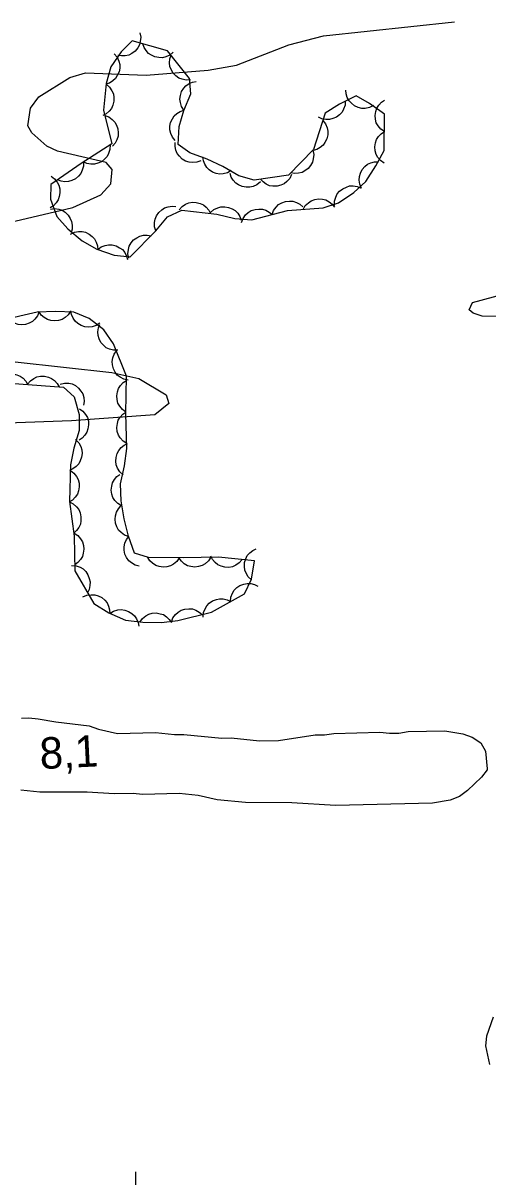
# Model space of a CAD drawing. Extents: x 336540 to 340074, y 5572036 to 5573747.
# Drawn here: x 337189.3 to 337233.5, y 5573009.5 to 5573119.4 of the extents above; entities that cross this region are included whole.
import ezdxf

# ---------------------------------------------------------------- set-up
doc = ezdxf.new("R2010")
doc.units = 0
for name, color, linetype in [('Niveau 2', 7, 'Continuous'), ('Niveau 3', 7, 'Continuous'), ('Niveau 44', 7, 'Continuous'), ('Niveau 61', 7, 'Continuous')]:
    doc.layers.add(name, color=color, linetype=linetype)

msp = doc.modelspace()

# ---------------------------------------------------------------- linework, layer by layer
at = {"layer": 'Niveau 2'}
for points in [[(337186.83, 5573100.17), (337194, 5573101.88), (337196.65, 5573103.06), (337197.62, 5573104.11), (337197.73, 5573105.48), (337197.17, 5573106.14), (337192.54, 5573107.23), (337191.53, 5573107.7), (337190.09, 5573108.98), (337189.71, 5573109.64), (337189.96, 5573111.34), (337190.75, 5573112.4), (337193.71, 5573114.25), (337195.21, 5573114.68), (337200.97, 5573114.48), (337206.89, 5573114.94), (337209.57, 5573115.43), (337214.55, 5573117.37), (337217.87, 5573118.22), (337230.33, 5573119.55)], [(337235.51, 5573091.48), (337232.96, 5573091.51), (337232.1, 5573091.81), (337231.75, 5573092.13), (337232.05, 5573092.83), (337236.05, 5573093.88)], [(337188.51, 5573087.17), (337197.71, 5573086.15), (337200.29, 5573085.59), (337202.88, 5573084.03), (337203.12, 5573083.2), (337201.81, 5573082.11), (337193.87, 5573081.53), (337185.95, 5573081.27)], [(337189.11, 5573053.23), (337189.79, 5573053.25), (337190.69, 5573053.16), (337192.38, 5573052.86), (337195.54, 5573052.48), (337196.45, 5573052.16), (337198.26, 5573051.75), (337201.86, 5573051.84), (337203.66, 5573051.65), (337204.56, 5573051.67), (337208.17, 5573051.31), (337209.07, 5573051.33), (337211.78, 5573051.05), (337213.58, 5573051.09), (337217.06, 5573051.62), (337217.96, 5573051.64), (337218.86, 5573051.77), (337223.24, 5573051.87), (337224.15, 5573051.78), (337225.04, 5573051.8), (337225.94, 5573051.94), (337229.43, 5573052.02), (337231.12, 5573051.72), (337232.03, 5573051.4), (337232.83, 5573050.86), (337233.3, 5573050.08), (337233.45, 5573048.39)], [(337233.45, 5573048.39), (337233.45, 5573048.28), (337232.91, 5573047.59), (337231.58, 5573046.32), (337230.81, 5573045.74), (337229.92, 5573045.39), (337228.23, 5573045.12), (337219.01, 5573044.91), (337214.84, 5573045.15), (337210.45, 5573045.17), (337207.74, 5573045.44), (337205.93, 5573045.85), (337204.13, 5573046.04), (337200.64, 5573045.96), (337199.74, 5573046.05), (337197.94, 5573046.01), (337195.35, 5573046.17), (337190.84, 5573046.18), (337189.04, 5573046.37)], [(337234.01, 5573024.73), (337233.37, 5573022.91), (337233.28, 5573022.01), (337233.66, 5573020.22)]]:
    msp.add_lwpolyline(points, dxfattribs=at)
at = {"layer": 'Niveau 44'}
for points in [[(337201.89, 5573099.63), (337203, 5573100.98), (337204.36, 5573101.61), (337207.72, 5573101.23), (337209.42, 5573100.81), (337211.04, 5573100.69), (337214.45, 5573101.57), (337217.83, 5573101.82), (337219.3, 5573102.31), (337220.75, 5573103.29), (337221.9, 5573104.35), (337222.84, 5573105.83), (337223.65, 5573107.3), (337223.67, 5573110.75), (337222.25, 5573111.77), (337220.97, 5573112.49), (337219.4, 5573111.71), (337218.01, 5573110.86), (337216.92, 5573107.4), (337214.54, 5573104.96), (337211.25, 5573104.48), (337209.8, 5573104.88), (337208.28, 5573105.76), (337206.78, 5573106.48), (337205.13, 5573107.07), (337204.01, 5573107.86), (337204.13, 5573109.59), (337204.55, 5573111.09), (337205.24, 5573112.7), (337205.11, 5573114.14), (337203.02, 5573116.8), (337199.64, 5573117.75), (337198.61, 5573116.71), (337197.6, 5573115.28), (337197.17, 5573113.68), (337196.91, 5573111.13), (337197.72, 5573107.93), (337194.79, 5573106.07), (337191.9, 5573104.06), (337191.86, 5573102.66), (337192.46, 5573101.02), (337193.52, 5573099.82), (337194.87, 5573098.7), (337196.27, 5573097.89), (337197.93, 5573097.33), (337199.45, 5573097.17), (337201.89, 5573099.63)], [(337200.38, 5573118.5), (337200.46, 5573118.09), (337200.42, 5573117.68), (337200.34, 5573117.36), (337200.17, 5573117.06), (337199.93, 5573116.77), (337199.62, 5573116.55), (337199.34, 5573116.39), (337198.99, 5573116.31), (337198.62, 5573116.3), (337198.27, 5573116.36)], [(337203.54, 5573116.65), (337203.22, 5573116.38), (337202.85, 5573116.22), (337202.53, 5573116.13), (337202.18, 5573116.14), (337201.81, 5573116.21), (337201.47, 5573116.37), (337201.19, 5573116.54), (337200.96, 5573116.81), (337200.77, 5573117.12), (337200.65, 5573117.47)], [(337197.93, 5573116.5), (337198.2, 5573116.19), (337198.37, 5573115.81), (337198.46, 5573115.5), (337198.46, 5573115.15), (337198.39, 5573114.78), (337198.23, 5573114.43), (337198.07, 5573114.15), (337197.8, 5573113.92), (337197.49, 5573113.72), (337197.15, 5573113.6)], [(337205.21, 5573114.02), (337204.79, 5573113.99), (337204.39, 5573114.08), (337204.08, 5573114.19), (337203.8, 5573114.4), (337203.55, 5573114.67), (337203.37, 5573115.01), (337203.24, 5573115.31), (337203.21, 5573115.66), (337203.24, 5573116.03), (337203.35, 5573116.38)], [(337197.16, 5573113.6), (337197.48, 5573113.33), (337197.71, 5573112.99), (337197.85, 5573112.7), (337197.9, 5573112.35), (337197.9, 5573111.98), (337197.8, 5573111.61), (337197.68, 5573111.31), (337197.45, 5573111.03), (337197.17, 5573110.79), (337196.86, 5573110.62)], [(337204.57, 5573111.13), (337204.34, 5573111.48), (337204.23, 5573111.87), (337204.18, 5573112.2), (337204.23, 5573112.54), (337204.35, 5573112.9), (337204.56, 5573113.22), (337204.76, 5573113.47), (337205.06, 5573113.67), (337205.39, 5573113.82), (337205.75, 5573113.88)], [(337222.61, 5573111.57), (337222.23, 5573111.38), (337221.83, 5573111.31), (337221.5, 5573111.3), (337221.16, 5573111.39), (337220.82, 5573111.54), (337220.53, 5573111.79), (337220.3, 5573112.02), (337220.13, 5573112.33), (337220.02, 5573112.68), (337219.99, 5573113.04)], [(337203.75, 5573108.24), (337203.48, 5573108.56), (337203.32, 5573108.93), (337203.23, 5573109.25), (337203.24, 5573109.6), (337203.3, 5573109.96), (337203.47, 5573110.31), (337203.64, 5573110.59), (337203.9, 5573110.82), (337204.22, 5573111.02), (337204.56, 5573111.13)], [(337219.94, 5573112.04), (337219.92, 5573111.62), (337219.78, 5573111.24), (337219.63, 5573110.94), (337219.39, 5573110.69), (337219.09, 5573110.47), (337218.74, 5573110.33), (337218.42, 5573110.24), (337218.07, 5573110.25), (337217.71, 5573110.32), (337217.38, 5573110.47)], [(337223.66, 5573109.09), (337223.32, 5573109.33), (337223.06, 5573109.64), (337222.89, 5573109.93), (337222.8, 5573110.27), (337222.77, 5573110.64), (337222.84, 5573111.01), (337222.93, 5573111.33), (337223.13, 5573111.62), (337223.38, 5573111.89), (337223.68, 5573112.09)], [(337197.04, 5573110.63), (337197.43, 5573110.49), (337197.75, 5573110.25), (337197.99, 5573110.01), (337198.16, 5573109.71), (337198.28, 5573109.36), (337198.31, 5573108.98), (337198.31, 5573108.65), (337198.19, 5573108.32), (337198.01, 5573107.99), (337197.77, 5573107.72)], [(337217.79, 5573110.15), (337218.05, 5573109.83), (337218.2, 5573109.45), (337218.28, 5573109.13), (337218.26, 5573108.78), (337218.18, 5573108.42), (337218, 5573108.07), (337217.83, 5573107.8), (337217.55, 5573107.58), (337217.23, 5573107.4), (337216.89, 5573107.29)], [(337223.64, 5573106.09), (337223.3, 5573106.33), (337223.04, 5573106.64), (337222.87, 5573106.93), (337222.79, 5573107.27), (337222.76, 5573107.64), (337222.82, 5573108.01), (337222.91, 5573108.33), (337223.11, 5573108.62), (337223.36, 5573108.89), (337223.66, 5573109.09)], [(337197.54, 5573107.82), (337197.53, 5573107.4), (337197.4, 5573107.01), (337197.25, 5573106.72), (337197.01, 5573106.46), (337196.72, 5573106.23), (337196.37, 5573106.08), (337196.05, 5573105.99), (337195.7, 5573106), (337195.34, 5573106.06), (337195.01, 5573106.21)], [(337206.19, 5573106.32), (337205.8, 5573106.17), (337205.39, 5573106.15), (337205.06, 5573106.17), (337204.73, 5573106.29), (337204.41, 5573106.48), (337204.14, 5573106.75), (337203.94, 5573107), (337203.81, 5573107.33), (337203.73, 5573107.69), (337203.74, 5573108.05)], [(337216.84, 5573107.32), (337216.93, 5573106.91), (337216.89, 5573106.5), (337216.81, 5573106.18), (337216.64, 5573105.88), (337216.41, 5573105.59), (337216.1, 5573105.37), (337215.82, 5573105.2), (337215.47, 5573105.13), (337215.1, 5573105.11), (337214.75, 5573105.17)], [(337195, 5573106.22), (337195.01, 5573105.8), (337194.89, 5573105.41), (337194.76, 5573105.11), (337194.53, 5573104.84), (337194.25, 5573104.6), (337193.9, 5573104.44), (337193.59, 5573104.33), (337193.24, 5573104.32), (337192.87, 5573104.37), (337192.54, 5573104.5)], [(337209.07, 5573105.38), (337208.71, 5573105.17), (337208.32, 5573105.07), (337207.99, 5573105.04), (337207.64, 5573105.11), (337207.3, 5573105.24), (337206.98, 5573105.46), (337206.74, 5573105.67), (337206.56, 5573105.98), (337206.42, 5573106.32), (337206.37, 5573106.68)], [(337221.48, 5573103.69), (337221.32, 5573104.08), (337221.27, 5573104.48), (337221.28, 5573104.81), (337221.38, 5573105.15), (337221.55, 5573105.47), (337221.81, 5573105.76), (337222.05, 5573105.98), (337222.37, 5573106.12), (337222.73, 5573106.21), (337223.09, 5573106.23)], [(337191.92, 5573104.84), (337192.26, 5573104.59), (337192.51, 5573104.27), (337192.67, 5573103.98), (337192.75, 5573103.64), (337192.77, 5573103.27), (337192.7, 5573102.9), (337192.6, 5573102.58), (337192.4, 5573102.3), (337192.14, 5573102.03), (337191.84, 5573101.84)], [(337211.85, 5573104.32), (337211.53, 5573104.04), (337211.16, 5573103.88), (337210.84, 5573103.79), (337210.49, 5573103.79), (337210.13, 5573103.86), (337209.78, 5573104.02), (337209.5, 5573104.19), (337209.27, 5573104.46), (337209.07, 5573104.77), (337208.96, 5573105.11)], [(337214.83, 5573105), (337214.65, 5573104.63), (337214.37, 5573104.33), (337214.12, 5573104.12), (337213.8, 5573103.98), (337213.44, 5573103.89), (337213.05, 5573103.9), (337212.73, 5573103.94), (337212.41, 5573104.09), (337212.11, 5573104.3), (337211.86, 5573104.57)], [(337218.92, 5573102.05), (337218.92, 5573102.47), (337219.03, 5573102.86), (337219.17, 5573103.16), (337219.4, 5573103.42), (337219.69, 5573103.65), (337220.04, 5573103.81), (337220.35, 5573103.92), (337220.7, 5573103.92), (337221.07, 5573103.86), (337221.4, 5573103.73)], [(337204.11, 5573101.64), (337204.39, 5573101.96), (337204.73, 5573102.17), (337205.03, 5573102.31), (337205.38, 5573102.36), (337205.75, 5573102.35), (337206.11, 5573102.25), (337206.42, 5573102.13), (337206.69, 5573101.9), (337206.93, 5573101.62), (337207.1, 5573101.3)], [(337212.97, 5573101.19), (337213.11, 5573101.58), (337213.36, 5573101.91), (337213.59, 5573102.15), (337213.89, 5573102.32), (337214.24, 5573102.44), (337214.62, 5573102.47), (337214.95, 5573102.47), (337215.28, 5573102.35), (337215.61, 5573102.18), (337215.88, 5573101.94)], [(337215.92, 5573101.68), (337216.13, 5573102.04), (337216.42, 5573102.32), (337216.69, 5573102.51), (337217.03, 5573102.63), (337217.39, 5573102.69), (337217.77, 5573102.65), (337218.09, 5573102.59), (337218.4, 5573102.41), (337218.69, 5573102.18), (337218.91, 5573101.9)], [(337191.85, 5573101.71), (337192.26, 5573101.77), (337192.66, 5573101.7), (337192.98, 5573101.6), (337193.27, 5573101.41), (337193.54, 5573101.15), (337193.74, 5573100.83), (337193.88, 5573100.53), (337193.93, 5573100.18), (337193.92, 5573099.81), (337193.83, 5573099.46)], [(337201.89, 5573099.63), (337201.77, 5573100.03), (337201.77, 5573100.44), (337201.82, 5573100.76), (337201.97, 5573101.08), (337202.18, 5573101.39), (337202.47, 5573101.64), (337202.73, 5573101.83), (337203.07, 5573101.93), (337203.44, 5573101.98), (337203.8, 5573101.95)], [(337207.11, 5573101.38), (337207.42, 5573101.66), (337207.79, 5573101.83), (337208.1, 5573101.93), (337208.46, 5573101.94), (337208.82, 5573101.88), (337209.17, 5573101.73), (337209.46, 5573101.57), (337209.69, 5573101.31), (337209.9, 5573101), (337210.02, 5573100.66)], [(337210.07, 5573100.44), (337210.21, 5573100.83), (337210.45, 5573101.16), (337210.68, 5573101.4), (337210.99, 5573101.57), (337211.34, 5573101.69), (337211.72, 5573101.72), (337212.04, 5573101.72), (337212.38, 5573101.6), (337212.7, 5573101.43), (337212.97, 5573101.19)], [(337193.76, 5573099.34), (337194.14, 5573099.52), (337194.54, 5573099.59), (337194.87, 5573099.59), (337195.21, 5573099.5), (337195.54, 5573099.34), (337195.84, 5573099.1), (337196.07, 5573098.87), (337196.22, 5573098.55), (337196.33, 5573098.2), (337196.36, 5573097.84)], [(337199.33, 5573097.04), (337199.24, 5573097.45), (337199.29, 5573097.86), (337199.36, 5573098.18), (337199.54, 5573098.49), (337199.77, 5573098.77), (337200.09, 5573098.99), (337200.37, 5573099.15), (337200.71, 5573099.23), (337201.08, 5573099.24), (337201.44, 5573099.17)], [(337196.37, 5573097.86), (337196.7, 5573098.11), (337197.08, 5573098.25), (337197.4, 5573098.32), (337197.75, 5573098.3), (337198.11, 5573098.21), (337198.45, 5573098.03), (337198.72, 5573097.85), (337198.94, 5573097.57), (337199.11, 5573097.24), (337199.21, 5573096.9)], [(337186.7, 5573085.24), (337193.1, 5573084.76), (337194.13, 5573083.83), (337194.61, 5573082.15), (337194.59, 5573080.61), (337194.09, 5573078.93), (337193.78, 5573077.36), (337193.66, 5573073.86), (337194.12, 5573070.55), (337194.18, 5573067.25), (337195.98, 5573064.13), (337197.41, 5573063.25), (337199.01, 5573062.54), (337200.67, 5573062.36), (337202.43, 5573062.34), (337203.98, 5573062.52), (337207.21, 5573063.31), (337210.34, 5573065.07), (337211.02, 5573066.46), (337211.28, 5573068.19), (337207.85, 5573068.56), (337204.55, 5573068.48), (337201.19, 5573068.52), (337199.88, 5573068.93), (337199.29, 5573070.57), (337198.88, 5573072.2), (337198.6, 5573073.93), (337198.52, 5573075.55), (337198.9, 5573077.26), (337199.14, 5573078.91), (337199.05, 5573082.23), (337199.1, 5573085.8), (337197.87, 5573088.87), (337196.93, 5573090.2), (337195.55, 5573091.28), (337194.08, 5573091.9), (337192.33, 5573091.96), (337190.59, 5573091.91), (337187.17, 5573091.1)], [(337190.78, 5573091.95), (337190.63, 5573091.56), (337190.38, 5573091.24), (337190.15, 5573091.01), (337189.84, 5573090.84), (337189.49, 5573090.73), (337189.1, 5573090.7), (337188.78, 5573090.72), (337188.45, 5573090.84), (337188.12, 5573091.02), (337187.86, 5573091.26)], [(337193.78, 5573092), (337193.56, 5573091.65), (337193.25, 5573091.38), (337192.97, 5573091.2), (337192.64, 5573091.1), (337192.27, 5573091.06), (337191.89, 5573091.11), (337191.57, 5573091.19), (337191.27, 5573091.38), (337190.99, 5573091.62), (337190.78, 5573091.92)], [(337196.57, 5573090.85), (337196.22, 5573090.62), (337195.83, 5573090.51), (337195.5, 5573090.46), (337195.15, 5573090.51), (337194.8, 5573090.62), (337194.48, 5573090.83), (337194.22, 5573091.03), (337194.03, 5573091.32), (337193.88, 5573091.66), (337193.81, 5573092.02)], [(337198.29, 5573088.28), (337197.87, 5573088.27), (337197.48, 5573088.38), (337197.18, 5573088.51), (337196.91, 5573088.74), (337196.67, 5573089.02), (337196.5, 5573089.36), (337196.39, 5573089.67), (337196.38, 5573090.02), (337196.43, 5573090.39), (337196.56, 5573090.73)], [(337199.26, 5573085.41), (337198.85, 5573085.5), (337198.49, 5573085.7), (337198.23, 5573085.9), (337198.02, 5573086.18), (337197.85, 5573086.51), (337197.77, 5573086.88), (337197.73, 5573087.21), (337197.81, 5573087.55), (337197.94, 5573087.9), (337198.14, 5573088.2)], [(337186.7, 5573085.24), (337186.96, 5573085.57), (337187.29, 5573085.8), (337187.59, 5573085.95), (337187.93, 5573086.01), (337188.3, 5573086.02), (337188.67, 5573085.93), (337188.98, 5573085.81), (337189.26, 5573085.6), (337189.51, 5573085.33), (337189.69, 5573085.02)], [(337189.69, 5573085.02), (337189.95, 5573085.34), (337190.29, 5573085.57), (337190.58, 5573085.73), (337190.92, 5573085.79), (337191.29, 5573085.79), (337191.67, 5573085.7), (337191.97, 5573085.59), (337192.25, 5573085.38), (337192.5, 5573085.1), (337192.68, 5573084.79)], [(337192.79, 5573085.04), (337193.2, 5573085.14), (337193.6, 5573085.12), (337193.93, 5573085.06), (337194.24, 5573084.9), (337194.53, 5573084.67), (337194.77, 5573084.37), (337194.95, 5573084.1), (337195.03, 5573083.76), (337195.07, 5573083.39), (337195.02, 5573083.03)], [(337199.05, 5573082.38), (337198.71, 5573082.62), (337198.46, 5573082.94), (337198.29, 5573083.23), (337198.2, 5573083.57), (337198.18, 5573083.93), (337198.25, 5573084.31), (337198.34, 5573084.62), (337198.54, 5573084.92), (337198.79, 5573085.18), (337199.09, 5573085.38)], [(337194.62, 5573082.7), (337194.96, 5573082.46), (337195.21, 5573082.15), (337195.38, 5573081.86), (337195.47, 5573081.52), (337195.49, 5573081.15), (337195.42, 5573080.77), (337195.33, 5573080.46), (337195.13, 5573080.17), (337194.88, 5573079.9), (337194.58, 5573079.7)], [(337199.13, 5573079.38), (337198.77, 5573079.61), (337198.51, 5573079.92), (337198.33, 5573080.19), (337198.23, 5573080.53), (337198.19, 5573080.9), (337198.24, 5573081.28), (337198.32, 5573081.59), (337198.51, 5573081.89), (337198.75, 5573082.17), (337199.05, 5573082.38)], [(337194.25, 5573079.76), (337194.55, 5573079.46), (337194.74, 5573079.1), (337194.85, 5573078.79), (337194.87, 5573078.44), (337194.83, 5573078.08), (337194.7, 5573077.72), (337194.55, 5573077.43), (337194.3, 5573077.18), (337194, 5573076.96), (337193.67, 5573076.82)], [(337198.78, 5573076.41), (337198.47, 5573076.69), (337198.26, 5573077.04), (337198.13, 5573077.34), (337198.09, 5573077.69), (337198.11, 5573078.06), (337198.23, 5573078.43), (337198.36, 5573078.73), (337198.6, 5573078.99), (337198.88, 5573079.22), (337199.21, 5573079.38)], [(337193.76, 5573076.81), (337194.1, 5573076.56), (337194.34, 5573076.24), (337194.51, 5573075.95), (337194.58, 5573075.61), (337194.6, 5573075.24), (337194.53, 5573074.86), (337194.43, 5573074.55), (337194.22, 5573074.26), (337193.96, 5573074), (337193.66, 5573073.81)], [(337198.62, 5573073.45), (337198.27, 5573073.66), (337198, 5573073.96), (337197.81, 5573074.24), (337197.7, 5573074.57), (337197.65, 5573074.94), (337197.7, 5573075.32), (337197.77, 5573075.64), (337197.95, 5573075.94), (337198.19, 5573076.23), (337198.48, 5573076.44)], [(337193.67, 5573073.81), (337194.04, 5573073.62), (337194.34, 5573073.35), (337194.55, 5573073.09), (337194.68, 5573072.77), (337194.77, 5573072.41), (337194.76, 5573072.02), (337194.71, 5573071.7), (337194.56, 5573071.38), (337194.35, 5573071.08), (337194.08, 5573070.84)], [(337199.3, 5573070.52), (337198.91, 5573070.66), (337198.58, 5573070.91), (337198.35, 5573071.14), (337198.18, 5573071.45), (337198.06, 5573071.79), (337198.03, 5573072.18), (337198.04, 5573072.5), (337198.15, 5573072.84), (337198.33, 5573073.16), (337198.57, 5573073.43)], [(337194.11, 5573070.84), (337194.46, 5573070.61), (337194.73, 5573070.3), (337194.9, 5573070.02), (337195, 5573069.68), (337195.04, 5573069.32), (337194.98, 5573068.94), (337194.9, 5573068.62), (337194.71, 5573068.32), (337194.46, 5573068.05), (337194.17, 5573067.84)], [(337200.32, 5573067.7), (337199.92, 5573067.8), (337199.57, 5573068.01), (337199.31, 5573068.22), (337199.11, 5573068.51), (337198.96, 5573068.84), (337198.89, 5573069.22), (337198.87, 5573069.55), (337198.95, 5573069.89), (337199.1, 5573070.23), (337199.31, 5573070.52)], [(337211.01, 5573066.38), (337210.7, 5573066.67), (337210.5, 5573067.02), (337210.37, 5573067.32), (337210.33, 5573067.67), (337210.35, 5573068.04), (337210.47, 5573068.41), (337210.6, 5573068.7), (337210.84, 5573068.96), (337211.13, 5573069.2), (337211.45, 5573069.35)], [(337204.13, 5573068.49), (337203.89, 5573068.14), (337203.57, 5573067.89), (337203.29, 5573067.72), (337202.94, 5573067.64), (337202.58, 5573067.61), (337202.2, 5573067.68), (337201.89, 5573067.77), (337201.59, 5573067.97), (337201.32, 5573068.22), (337201.13, 5573068.52)], [(337207.13, 5573068.54), (337206.9, 5573068.19), (337206.59, 5573067.93), (337206.31, 5573067.75), (337205.97, 5573067.65), (337205.61, 5573067.61), (337205.23, 5573067.66), (337204.91, 5573067.74), (337204.61, 5573067.93), (337204.34, 5573068.18), (337204.13, 5573068.47)], [(337210.11, 5573068.32), (337209.84, 5573068), (337209.5, 5573067.78), (337209.2, 5573067.64), (337208.85, 5573067.58), (337208.48, 5573067.59), (337208.12, 5573067.69), (337207.81, 5573067.82), (337207.54, 5573068.04), (337207.3, 5573068.32), (337207.13, 5573068.64)], [(337193.88, 5573067.76), (337194.3, 5573067.73), (337194.68, 5573067.59), (337194.97, 5573067.43), (337195.22, 5573067.18), (337195.43, 5573066.88), (337195.56, 5573066.52), (337195.64, 5573066.2), (337195.62, 5573065.85), (337195.54, 5573065.49), (337195.38, 5573065.16)], [(337209.01, 5573064.32), (337209.04, 5573064.74), (337209.19, 5573065.12), (337209.35, 5573065.4), (337209.61, 5573065.65), (337209.91, 5573065.86), (337210.27, 5573065.99), (337210.59, 5573066.06), (337210.94, 5573066.04), (337211.3, 5573065.95), (337211.62, 5573065.79)], [(337194.96, 5573064.76), (337195.34, 5573064.93), (337195.75, 5573064.98), (337196.08, 5573064.98), (337196.42, 5573064.88), (337196.75, 5573064.71), (337197.03, 5573064.46), (337197.26, 5573064.22), (337197.4, 5573063.9), (337197.5, 5573063.54), (337197.52, 5573063.18)], [(337206.39, 5573062.85), (337206.43, 5573063.27), (337206.58, 5573063.64), (337206.74, 5573063.93), (337206.99, 5573064.18), (337207.3, 5573064.39), (337207.66, 5573064.52), (337207.97, 5573064.59), (337208.32, 5573064.57), (337208.69, 5573064.48), (337209.01, 5573064.32)], [(337197.53, 5573063.2), (337197.88, 5573063.42), (337198.27, 5573063.53), (337198.6, 5573063.57), (337198.95, 5573063.51), (337199.3, 5573063.39), (337199.62, 5573063.18), (337199.87, 5573062.97), (337200.06, 5573062.68), (337200.21, 5573062.34), (337200.27, 5573061.98)], [(337200.38, 5573062.36), (337200.62, 5573062.71), (337200.93, 5573062.96), (337201.22, 5573063.13), (337201.56, 5573063.21), (337201.93, 5573063.24), (337202.31, 5573063.17), (337202.62, 5573063.08), (337202.91, 5573062.88), (337203.18, 5573062.63), (337203.38, 5573062.33)], [(337203.39, 5573062.37), (337203.53, 5573062.77), (337203.78, 5573063.09), (337204.01, 5573063.32), (337204.32, 5573063.49), (337204.67, 5573063.61), (337205.05, 5573063.64), (337205.38, 5573063.63), (337205.71, 5573063.51), (337206.03, 5573063.33), (337206.3, 5573063.09)]]:
    msp.add_lwpolyline(points, dxfattribs=at)
at = {"layer": 'Niveau 61'}
msp.add_lwpolyline([(337200, 5572990), (337200, 5573010)], dxfattribs=at)

# ---------------------------------------------------------------- texts
at = {"layer": 'Niveau 3'}
msp.add_text('8,1    ', height=3, rotation=2.7712, dxfattribs=at).set_placement((337190.9, 5573048.36))

doc.saveas('drawing.dxf')
